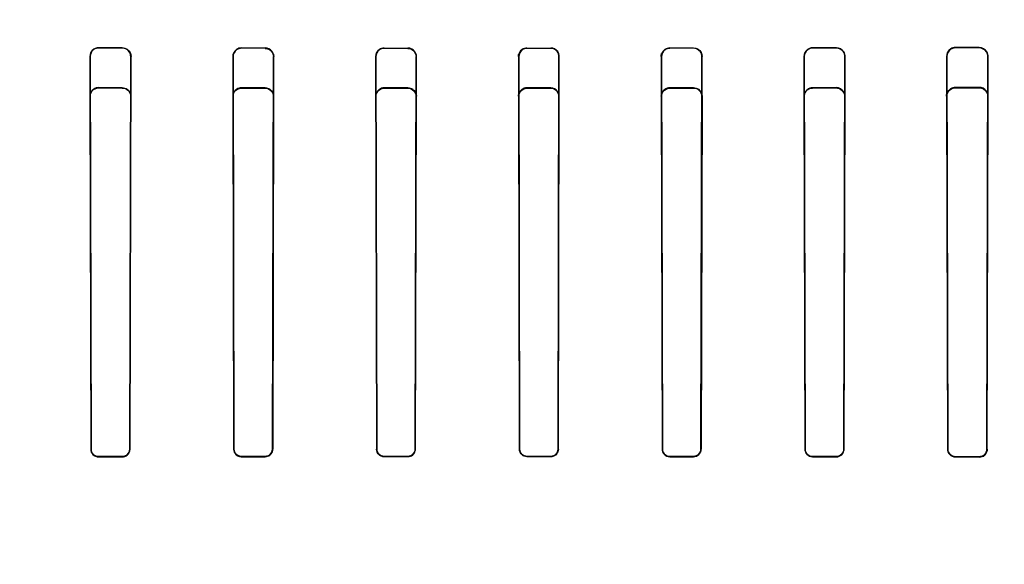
# Model space of a CAD drawing. Header units: millimetres. Extents: x 0 to 297, y 0 to 210.
# Tile 401 of 455: x 240.293 to 240.583, y 160.147 to 160.307. Entities that reach past the tile are written whole.
import ezdxf

# ---------------------------------------------------------------- set-up
doc = ezdxf.new("R2010")
doc.units = ezdxf.units.MM
doc.header["$LTSCALE"] = 16.335
doc.layers.get('0').update_dxf_attribs({"linetype": 'CONTINUOUS'})
for name, color, linetype in [('AXES_REF', 7, 'CONTINUOUS'), ('INTFCLR_1', 7, 'CONTINUOUS'), ('INTFCLR_72935', 7, 'CONTINUOUS')]:
    doc.layers.add(name, color=color, linetype=linetype)

msp = doc.modelspace()

# ---------------------------------------------------------------- linework, layer by layer
at = {"color": 7, "linetype": 'Continuous'}
for radius in [6.78708, 6.7865, 6.74304]:
    msp.add_circle((241.48891, 154.71148), radius, dxfattribs=at)
for radius, start, end in [(6.72, 278.277129, 261.722871), (6.874, 113.082594, 269.618979)]:
    msp.add_arc((241.48891, 154.71148), radius, start, end, dxfattribs=at)
at = {"layer": 'AXES_REF', "color": 7, "linetype": 'Continuous'}
msp.add_arc((241.48891, 154.71148), 6.874, 113.082685, 66.917315, dxfattribs=at)
at = {"layer": 'AXES_REF', "color": 9, "linetype": 'Continuous'}
msp.add_arc((241.48891, 154.71148), 6.19116, 94.411812, 85.588188, dxfattribs=at)
at = {"layer": 'INTFCLR_1', "color": 9, "linetype": 'Continuous'}
for p, q in [((240.31621, 160.29875), (240.31621, 160.29886)), ((240.32321, 160.29885), (240.32321, 160.29874)), ((240.35821, 160.29871), (240.35821, 160.29881)), ((240.36521, 160.29881), (240.36521, 160.2987)), ((240.40021, 160.29869), (240.40021, 160.29879)), ((240.40721, 160.29879), (240.40721, 160.29868)), ((240.44221, 160.29868), (240.44221, 160.29879)), ((240.44921, 160.29879), (240.44921, 160.29869)), ((240.48421, 160.2987), (240.48421, 160.29881)), ((240.49121, 160.29881), (240.49121, 160.29871)), ((240.52621, 160.29874), (240.52621, 160.29885)), ((240.53321, 160.29886), (240.53321, 160.29875)), ((240.56821, 160.29881), (240.56821, 160.29892)), ((240.57521, 160.29894), (240.57521, 160.29882)), ((240.31362, 160.29627), (240.31373, 160.29627)), ((240.32568, 160.29627), (240.32579, 160.29627)), ((240.35567, 160.29627), (240.35578, 160.29627)), ((240.36764, 160.29627), (240.36775, 160.29627)), ((240.3977, 160.29627), (240.3978, 160.29627)), ((240.40963, 160.29627), (240.40973, 160.29627)), ((240.4397, 160.29627), (240.4398, 160.29627)), ((240.45163, 160.29627), (240.45173, 160.29627)), ((240.48168, 160.29627), (240.48179, 160.29627)), ((240.49365, 160.29627), (240.49376, 160.29627)), ((240.52364, 160.29627), (240.52375, 160.29627)), ((240.5357, 160.29627), (240.53581, 160.29627)), ((240.56557, 160.29627), (240.56569, 160.29627)), ((240.57776, 160.29627), (240.57788, 160.29627)), ((240.31401, 160.18086), (240.31393, 160.18086)), ((240.32549, 160.18086), (240.32541, 160.18086)), ((240.35605, 160.18086), (240.35596, 160.18086)), ((240.36746, 160.18086), (240.36738, 160.18086)), ((240.39806, 160.18086), (240.39798, 160.18086)), ((240.40944, 160.18086), (240.40936, 160.18086)), ((240.44007, 160.18086), (240.43999, 160.18086)), ((240.45145, 160.18086), (240.45136, 160.18086)), ((240.48205, 160.18086), (240.48197, 160.18086)), ((240.49347, 160.18086), (240.49338, 160.18086)), ((240.52402, 160.18086), (240.52394, 160.18086)), ((240.5355, 160.18086), (240.53542, 160.18086)), ((240.56597, 160.18086), (240.56589, 160.18086)), ((240.57756, 160.18086), (240.57747, 160.18086)), ((240.31621, 160.17858), (240.31621, 160.17867)), ((240.32321, 160.17867), (240.32321, 160.17859)), ((240.35821, 160.17862), (240.35821, 160.1787)), ((240.36521, 160.1787), (240.36521, 160.17862)), ((240.40021, 160.17864), (240.40021, 160.17872)), ((240.40721, 160.17872), (240.40721, 160.17864)), ((240.44221, 160.17864), (240.44221, 160.17872)), ((240.44921, 160.17872), (240.44921, 160.17864)), ((240.48421, 160.17862), (240.48421, 160.1787)), ((240.49121, 160.1787), (240.49121, 160.17862)), ((240.52621, 160.17859), (240.52621, 160.17867)), ((240.53321, 160.17867), (240.53321, 160.17858)), ((240.56821, 160.17854), (240.56821, 160.17862)), ((240.57521, 160.17861), (240.57521, 160.17853))]:
    msp.add_line(p, q, dxfattribs=at)
at = {"layer": 'INTFCLR_1', "color": 6, "linetype": 'Continuous'}
for p, q in [((240.32321, 160.29885), (240.31621, 160.29886)), ((240.32321, 160.29874), (240.31621, 160.29875)), ((240.35821, 160.29881), (240.36521, 160.29881)), ((240.36521, 160.2987), (240.35821, 160.29871)), ((240.40021, 160.29879), (240.40721, 160.29879)), ((240.40721, 160.29868), (240.40021, 160.29869)), ((240.44221, 160.29879), (240.44921, 160.29879)), ((240.44921, 160.29869), (240.44221, 160.29868)), ((240.48421, 160.29881), (240.49121, 160.29881)), ((240.49121, 160.29871), (240.48421, 160.2987)), ((240.53321, 160.29886), (240.52621, 160.29885)), ((240.53321, 160.29875), (240.52621, 160.29874)), ((240.57521, 160.29894), (240.56821, 160.29892)), ((240.57521, 160.29882), (240.56821, 160.29881)), ((240.31362, 160.29627), (240.31393, 160.18086)), ((240.31373, 160.29627), (240.31401, 160.18086)), ((240.32541, 160.18086), (240.32568, 160.29627)), ((240.32549, 160.18086), (240.32579, 160.29627)), ((240.35567, 160.29627), (240.35596, 160.18086)), ((240.35578, 160.29627), (240.35605, 160.18086)), ((240.36738, 160.18086), (240.36764, 160.29627)), ((240.36746, 160.18086), (240.36775, 160.29627)), ((240.3977, 160.29627), (240.39798, 160.18086)), ((240.3978, 160.29627), (240.39806, 160.18086)), ((240.40936, 160.18086), (240.40963, 160.29627)), ((240.40944, 160.18086), (240.40973, 160.29627)), ((240.4397, 160.29627), (240.43999, 160.18086)), ((240.4398, 160.29627), (240.44007, 160.18086)), ((240.45136, 160.18086), (240.45163, 160.29627)), ((240.45145, 160.18086), (240.45173, 160.29627)), ((240.48168, 160.29627), (240.48197, 160.18086)), ((240.48179, 160.29627), (240.48205, 160.18086)), ((240.49338, 160.18086), (240.49365, 160.29627)), ((240.49347, 160.18086), (240.49376, 160.29627)), ((240.52364, 160.29627), (240.52394, 160.18086)), ((240.52375, 160.29627), (240.52402, 160.18086)), ((240.53542, 160.18086), (240.5357, 160.29627)), ((240.5355, 160.18086), (240.53581, 160.29627)), ((240.56557, 160.29627), (240.56589, 160.18086)), ((240.56569, 160.29627), (240.56597, 160.18086)), ((240.57747, 160.18086), (240.57776, 160.29627)), ((240.57756, 160.18086), (240.57788, 160.29627)), ((240.31621, 160.17867), (240.32321, 160.17867)), ((240.32321, 160.17859), (240.31621, 160.17858)), ((240.35821, 160.1787), (240.36521, 160.1787)), ((240.36521, 160.17862), (240.35821, 160.17862)), ((240.40021, 160.17872), (240.40721, 160.17872)), ((240.40721, 160.17864), (240.40021, 160.17864)), ((240.44221, 160.17872), (240.44921, 160.17872)), ((240.44921, 160.17864), (240.44221, 160.17864)), ((240.48421, 160.1787), (240.49121, 160.1787)), ((240.49121, 160.17862), (240.48421, 160.17862)), ((240.52621, 160.17867), (240.53321, 160.17867)), ((240.53321, 160.17858), (240.52621, 160.17859)), ((240.56821, 160.17862), (240.57521, 160.17861)), ((240.57521, 160.17853), (240.56821, 160.17854))]:
    msp.add_line(p, q, dxfattribs=at)
at = {"layer": 'INTFCLR_1', "color": 7, "linetype": 'Continuous'}
for points in [[(240.36759, 160.29714), (240.36761, 160.29708), (240.36763, 160.29702), (240.36765, 160.29696), (240.36767, 160.29689), (240.36769, 160.29682), (240.3677, 160.29675), (240.36771, 160.29668), (240.36772, 160.2966), (240.36773, 160.29652), (240.36774, 160.29644), (240.36774, 160.29635), (240.36775, 160.29627)], [(240.4397, 160.29627), (240.4397, 160.29637), (240.43971, 160.29648), (240.43972, 160.29658), (240.43973, 160.29668), (240.43975, 160.29677), (240.43977, 160.29686), (240.43979, 160.29695), (240.43982, 160.29703), (240.43985, 160.29711)], [(240.43995, 160.29709), (240.43992, 160.29701), (240.43989, 160.29693), (240.43987, 160.29684), (240.43985, 160.29675), (240.43984, 160.29666), (240.43982, 160.29656), (240.43981, 160.29647), (240.43981, 160.29637), (240.4398, 160.29627)], [(240.48168, 160.29627), (240.48168, 160.29635), (240.48169, 160.29644), (240.4817, 160.29652), (240.4817, 160.2966), (240.48172, 160.29668), (240.48173, 160.29675), (240.48174, 160.29682), (240.48176, 160.29689), (240.48178, 160.29696), (240.4818, 160.29702), (240.48181, 160.29708), (240.48183, 160.29714)], [(240.48194, 160.29711), (240.48191, 160.29703), (240.48188, 160.29695), (240.48186, 160.29687), (240.48184, 160.29678), (240.48182, 160.29668), (240.48181, 160.29659), (240.4818, 160.29648), (240.48179, 160.29638), (240.48179, 160.29627)], [(240.57729, 160.17999), (240.57733, 160.18009), (240.57736, 160.18018), (240.57739, 160.18028), (240.57742, 160.18038), (240.57744, 160.18047), (240.57745, 160.18057), (240.57746, 160.18067), (240.57747, 160.18077), (240.57747, 160.18086)]]:
    msp.add_lwpolyline(points, dxfattribs=at)
at = {"layer": 'INTFCLR_1', "color": 6, "linetype": 'Continuous'}
for points, knots in [([(240.31621, 160.29886), (240.31575, 160.29886), (240.31441, 160.29852), (240.31362, 160.29712), (240.31362, 160.29627)], [0, 0, 0, 0, 0.352869, 1, 1, 1, 1]), ([(240.31621, 160.29875), (240.31574, 160.29875), (240.31445, 160.29839), (240.31373, 160.29705), (240.31373, 160.29627)], [0, 0, 0, 0, 0.378386, 1, 1, 1, 1]), ([(240.32321, 160.29885), (240.32372, 160.29885), (240.32506, 160.29847), (240.32579, 160.29707), (240.32579, 160.29627)], [0, 0, 0, 0, 0.384528, 1, 1, 1, 1]), ([(240.32568, 160.29627), (240.32568, 160.29671), (240.32536, 160.29799), (240.32402, 160.29874), (240.32321, 160.29874)], [0, 0, 0, 0, 0.356488, 1, 1, 1, 1]), ([(240.35821, 160.29881), (240.35774, 160.29881), (240.35643, 160.29846), (240.35567, 160.29708), (240.35567, 160.29627)], [0, 0, 0, 0, 0.365479, 1, 1, 1, 1]), ([(240.35821, 160.29871), (240.35773, 160.29871), (240.35645, 160.29834), (240.35578, 160.29702), (240.35578, 160.29627)], [0, 0, 0, 0, 0.394195, 1, 1, 1, 1]), ([(240.36521, 160.2987), (240.36569, 160.2987), (240.36696, 160.29834), (240.36765, 160.29702), (240.36764, 160.29627)], [0, 0, 0, 0, 0.387323, 1, 1, 1, 1]), ([(240.40021, 160.29879), (240.39972, 160.29879), (240.39841, 160.29842), (240.3977, 160.29706), (240.3977, 160.29627)], [0, 0, 0, 0, 0.383532, 1, 1, 1, 1]), ([(240.40021, 160.29869), (240.39972, 160.29869), (240.39846, 160.29831), (240.3978, 160.297), (240.3978, 160.29627)], [0, 0, 0, 0, 0.400117, 1, 1, 1, 1]), ([(240.40973, 160.29627), (240.40973, 160.29677), (240.40935, 160.29808), (240.40799, 160.29879), (240.40721, 160.29879)], [0, 0, 0, 0, 0.394961, 1, 1, 1, 1]), ([(240.40721, 160.29868), (240.40773, 160.29868), (240.40899, 160.29828), (240.40963, 160.29698), (240.40963, 160.29627)], [0, 0, 0, 0, 0.416172, 1, 1, 1, 1]), ([(240.45173, 160.29627), (240.45173, 160.29678), (240.45134, 160.2981), (240.44998, 160.29879), (240.44921, 160.29879)], [0, 0, 0, 0, 0.403623, 1, 1, 1, 1]), ([(240.45163, 160.29627), (240.45163, 160.29675), (240.45126, 160.29801), (240.44996, 160.29869), (240.44921, 160.29869)], [0, 0, 0, 0, 0.394863, 1, 1, 1, 1]), ([(240.49121, 160.29881), (240.49167, 160.29881), (240.49298, 160.29848), (240.49376, 160.2971), (240.49376, 160.29627)], [0, 0, 0, 0, 0.353719, 1, 1, 1, 1]), ([(240.49365, 160.29627), (240.49365, 160.29676), (240.49328, 160.29803), (240.49196, 160.29871), (240.49121, 160.29871)], [0, 0, 0, 0, 0.397287, 1, 1, 1, 1]), ([(240.52621, 160.29885), (240.52571, 160.29885), (240.52437, 160.29846), (240.52364, 160.29707), (240.52364, 160.29627)], [0, 0, 0, 0, 0.387143, 1, 1, 1, 1]), ([(240.52621, 160.29874), (240.52572, 160.29874), (240.52444, 160.29837), (240.52375, 160.29703), (240.52375, 160.29627)], [0, 0, 0, 0, 0.390665, 1, 1, 1, 1]), ([(240.53581, 160.29627), (240.53581, 160.29676), (240.53544, 160.29811), (240.53404, 160.29886), (240.53321, 160.29886)], [0, 0, 0, 0, 0.375509, 1, 1, 1, 1]), ([(240.5357, 160.29627), (240.5357, 160.29675), (240.53534, 160.29804), (240.534, 160.29875), (240.53321, 160.29875)], [0, 0, 0, 0, 0.381183, 1, 1, 1, 1]), ([(240.56821, 160.29892), (240.56774, 160.29892), (240.56637, 160.29857), (240.56557, 160.29713), (240.56557, 160.29627)], [0, 0, 0, 0, 0.35343, 1, 1, 1, 1]), ([(240.56821, 160.29881), (240.56775, 160.29881), (240.56644, 160.29846), (240.56569, 160.29709), (240.56569, 160.29627)], [0, 0, 0, 0, 0.359803, 1, 1, 1, 1]), ([(240.57788, 160.29627), (240.57788, 160.29676), (240.57752, 160.29814), (240.57608, 160.29894), (240.57521, 160.29894)], [0, 0, 0, 0, 0.363745, 1, 1, 1, 1]), ([(240.57776, 160.29627), (240.57777, 160.29674), (240.57742, 160.29806), (240.57604, 160.29882), (240.57521, 160.29882)], [0, 0, 0, 0, 0.366034, 1, 1, 1, 1]), ([(240.31393, 160.18086), (240.31393, 160.18042), (240.31427, 160.17923), (240.3155, 160.17858), (240.31621, 160.17858)], [0, 0, 0, 0, 0.384382, 1, 1, 1, 1]), ([(240.31401, 160.18086), (240.31401, 160.1803), (240.31449, 160.17913), (240.31566, 160.17867), (240.31621, 160.17867)], [0, 0, 0, 0, 0.50645, 1, 1, 1, 1]), ([(240.32321, 160.17867), (240.32371, 160.17867), (240.32486, 160.17907), (240.32541, 160.18024), (240.32541, 160.18086)], [0, 0, 0, 0, 0.4431, 1, 1, 1, 1]), ([(240.32321, 160.17859), (240.32373, 160.17859), (240.32492, 160.179), (240.32549, 160.18022), (240.32549, 160.18086)], [0, 0, 0, 0, 0.442548, 1, 1, 1, 1]), ([(240.35596, 160.18086), (240.35597, 160.18042), (240.35631, 160.17925), (240.35752, 160.17862), (240.35821, 160.17862)], [0, 0, 0, 0, 0.390371, 1, 1, 1, 1]), ([(240.35605, 160.18086), (240.35605, 160.1803), (240.35653, 160.17915), (240.35768, 160.1787), (240.35821, 160.1787)], [0, 0, 0, 0, 0.511656, 1, 1, 1, 1]), ([(240.36521, 160.1787), (240.3657, 160.1787), (240.36683, 160.17909), (240.36738, 160.18025), (240.36738, 160.18086)], [0, 0, 0, 0, 0.437814, 1, 1, 1, 1]), ([(240.36521, 160.17862), (240.36571, 160.17862), (240.36689, 160.17902), (240.36746, 160.18022), (240.36746, 160.18086)], [0, 0, 0, 0, 0.436648, 1, 1, 1, 1]), ([(240.40021, 160.17864), (240.39971, 160.17864), (240.39854, 160.17904), (240.39798, 160.18023), (240.39798, 160.18086)], [0, 0, 0, 0, 0.444794, 1, 1, 1, 1]), ([(240.39806, 160.18086), (240.39807, 160.18031), (240.39853, 160.17917), (240.39967, 160.17872), (240.40021, 160.17872)], [0, 0, 0, 0, 0.505641, 1, 1, 1, 1]), ([(240.40721, 160.17872), (240.40769, 160.17872), (240.40882, 160.1791), (240.40936, 160.18025), (240.40936, 160.18086)], [0, 0, 0, 0, 0.434401, 1, 1, 1, 1]), ([(240.40721, 160.17864), (240.40771, 160.17864), (240.40887, 160.17903), (240.40944, 160.18022), (240.40944, 160.18086)], [0, 0, 0, 0, 0.432851, 1, 1, 1, 1]), ([(240.44221, 160.17864), (240.44172, 160.17864), (240.44055, 160.17903), (240.43999, 160.18022), (240.43999, 160.18086)], [0, 0, 0, 0, 0.435627, 1, 1, 1, 1]), ([(240.44007, 160.18086), (240.44007, 160.1803), (240.44055, 160.17916), (240.44169, 160.17872), (240.44221, 160.17872)], [0, 0, 0, 0, 0.516683, 1, 1, 1, 1]), ([(240.44921, 160.17872), (240.44974, 160.17872), (240.45088, 160.17915), (240.45136, 160.1803), (240.45136, 160.18086)], [0, 0, 0, 0, 0.483413, 1, 1, 1, 1]), ([(240.45145, 160.18086), (240.45144, 160.18036), (240.45104, 160.17919), (240.44985, 160.17864), (240.44921, 160.17864)], [0, 0, 0, 0, 0.444177, 1, 1, 1, 1]), ([(240.48197, 160.18086), (240.48197, 160.18033), (240.48241, 160.17915), (240.4836, 160.17862), (240.48421, 160.17862)], [0, 0, 0, 0, 0.465851, 1, 1, 1, 1]), ([(240.48205, 160.18086), (240.48205, 160.18035), (240.48247, 160.17921), (240.48362, 160.1787), (240.48421, 160.1787)], [0, 0, 0, 0, 0.463926, 1, 1, 1, 1]), ([(240.49121, 160.1787), (240.49175, 160.1787), (240.4929, 160.17914), (240.49338, 160.1803), (240.49338, 160.18086)], [0, 0, 0, 0, 0.485159, 1, 1, 1, 1]), ([(240.49121, 160.17862), (240.49177, 160.17862), (240.49296, 160.17907), (240.49346, 160.18027), (240.49347, 160.18086)], [0, 0, 0, 0, 0.483291, 1, 1, 1, 1]), ([(240.52394, 160.18086), (240.52394, 160.18033), (240.52438, 160.17913), (240.52559, 160.17859), (240.52621, 160.17859)], [0, 0, 0, 0, 0.464633, 1, 1, 1, 1]), ([(240.52402, 160.18086), (240.52402, 160.18035), (240.52444, 160.17919), (240.52561, 160.17867), (240.52621, 160.17867)], [0, 0, 0, 0, 0.462781, 1, 1, 1, 1]), ([(240.53321, 160.17867), (240.53376, 160.17867), (240.53493, 160.17912), (240.53542, 160.18029), (240.53542, 160.18086)], [0, 0, 0, 0, 0.487268, 1, 1, 1, 1]), ([(240.53321, 160.17858), (240.53378, 160.17858), (240.53499, 160.17905), (240.5355, 160.18026), (240.5355, 160.18086)], [0, 0, 0, 0, 0.48561, 1, 1, 1, 1]), ([(240.56589, 160.18086), (240.56589, 160.18032), (240.56633, 160.17909), (240.56758, 160.17854), (240.56821, 160.17854)], [0, 0, 0, 0, 0.461477, 1, 1, 1, 1]), ([(240.56597, 160.18086), (240.56598, 160.18034), (240.5664, 160.17916), (240.5676, 160.17863), (240.56821, 160.17862)], [0, 0, 0, 0, 0.45989, 1, 1, 1, 1]), ([(240.57521, 160.17853), (240.5758, 160.17853), (240.57704, 160.17901), (240.57756, 160.18026), (240.57756, 160.18086)], [0, 0, 0, 0, 0.490163, 1, 1, 1, 1])]:
    msp.add_open_spline(points, degree=3, knots=knots, dxfattribs=at)
at = {"layer": 'INTFCLR_1', "color": 7, "linetype": 'Continuous'}
for points, knots in [([(240.36775, 160.29627), (240.36775, 160.29683), (240.36731, 160.29816), (240.36595, 160.29882), (240.36521, 160.29881)], [0, 0, 0, 0, 0.434677, 1, 1, 1, 1]), ([(240.44221, 160.29879), (240.44172, 160.29879), (240.44041, 160.29841), (240.43971, 160.29705), (240.4397, 160.29627)], [0, 0, 0, 0, 0.388269, 1, 1, 1, 1]), ([(240.44221, 160.29868), (240.44173, 160.29869), (240.44047, 160.29831), (240.43981, 160.29701), (240.4398, 160.29627)], [0, 0, 0, 0, 0.396321, 1, 1, 1, 1]), ([(240.44221, 160.29868), (240.44171, 160.29868), (240.44071, 160.29836), (240.4401, 160.29753), (240.43995, 160.29709)], [0, 0, 0, 0, 0.523529, 1, 1, 1, 1]), ([(240.48421, 160.29881), (240.48372, 160.29881), (240.4824, 160.29843), (240.48169, 160.29706), (240.48168, 160.29627)], [0, 0, 0, 0, 0.386833, 1, 1, 1, 1]), ([(240.48421, 160.2987), (240.48373, 160.2987), (240.48246, 160.29833), (240.48179, 160.29701), (240.48179, 160.29627)], [0, 0, 0, 0, 0.394934, 1, 1, 1, 1]), ([(240.48421, 160.2987), (240.48371, 160.2987), (240.48271, 160.29838), (240.4821, 160.29755), (240.48194, 160.29711)], [0, 0, 0, 0, 0.522669, 1, 1, 1, 1]), ([(240.57521, 160.17861), (240.57578, 160.17861), (240.57698, 160.17908), (240.57747, 160.18028), (240.57747, 160.18086)], [0, 0, 0, 0, 0.491356, 1, 1, 1, 1])]:
    msp.add_open_spline(points, degree=3, knots=knots, dxfattribs=at)
msp.add_open_spline([(240.57521, 160.17861), (240.57576, 160.17861), (240.57653, 160.17871), (240.57675, 160.17921)], degree=3, dxfattribs=at)
at = {"layer": 'INTFCLR_72935', "color": 9, "linetype": 'Continuous'}
for p, q in [((240.31621, 160.28714), (240.31621, 160.28704)), ((240.32321, 160.28703), (240.32321, 160.28713)), ((240.52621, 160.28713), (240.52621, 160.28703)), ((240.53321, 160.28704), (240.53321, 160.28714)), ((240.56821, 160.2872), (240.56821, 160.28709)), ((240.57521, 160.2871), (240.57521, 160.28722)), ((240.31377, 160.28459), (240.31367, 160.28459)), ((240.32575, 160.28459), (240.32564, 160.28459)), ((240.35582, 160.28459), (240.35571, 160.28459)), ((240.35821, 160.2871), (240.35821, 160.287)), ((240.36521, 160.28699), (240.36521, 160.28709)), ((240.36771, 160.28459), (240.36761, 160.28459)), ((240.39784, 160.28459), (240.39774, 160.28459)), ((240.40021, 160.28707), (240.40021, 160.28697)), ((240.40721, 160.28697), (240.40721, 160.28707)), ((240.40969, 160.28459), (240.40959, 160.28459)), ((240.43984, 160.28459), (240.43974, 160.28459)), ((240.44221, 160.28707), (240.44221, 160.28697)), ((240.44921, 160.28697), (240.44921, 160.28707)), ((240.45169, 160.28459), (240.45159, 160.28459)), ((240.48182, 160.28459), (240.48172, 160.28459)), ((240.48421, 160.28709), (240.48421, 160.28699)), ((240.49121, 160.287), (240.49121, 160.2871)), ((240.49371, 160.28459), (240.49361, 160.28459)), ((240.52379, 160.28459), (240.52368, 160.28459)), ((240.53576, 160.28459), (240.53566, 160.28459)), ((240.56573, 160.28459), (240.56562, 160.28459)), ((240.57784, 160.28459), (240.57772, 160.28459)), ((240.31393, 160.18086), (240.31401, 160.18086)), ((240.32541, 160.18086), (240.32549, 160.18086)), ((240.35596, 160.18086), (240.35605, 160.18086)), ((240.36738, 160.18086), (240.36746, 160.18086)), ((240.39798, 160.18086), (240.39806, 160.18086)), ((240.40936, 160.18086), (240.40944, 160.18086)), ((240.43999, 160.18086), (240.44007, 160.18086)), ((240.45136, 160.18086), (240.45145, 160.18086)), ((240.48197, 160.18086), (240.48205, 160.18086)), ((240.49338, 160.18086), (240.49347, 160.18086)), ((240.52394, 160.18086), (240.52402, 160.18086)), ((240.53542, 160.18086), (240.5355, 160.18086)), ((240.56589, 160.18086), (240.56597, 160.18086)), ((240.57747, 160.18086), (240.57756, 160.18086)), ((240.31621, 160.17867), (240.31621, 160.17858)), ((240.32321, 160.17859), (240.32321, 160.17867)), ((240.35821, 160.1787), (240.35821, 160.17862)), ((240.36521, 160.17862), (240.36521, 160.1787)), ((240.40021, 160.17872), (240.40021, 160.17864)), ((240.40721, 160.17864), (240.40721, 160.17872)), ((240.44221, 160.17872), (240.44221, 160.17864)), ((240.44921, 160.17864), (240.44921, 160.17872)), ((240.48421, 160.1787), (240.48421, 160.17862)), ((240.49121, 160.17862), (240.49121, 160.1787)), ((240.52621, 160.17867), (240.52621, 160.17859)), ((240.53321, 160.17858), (240.53321, 160.17867)), ((240.56821, 160.17862), (240.56821, 160.17854)), ((240.57521, 160.17853), (240.57521, 160.17861))]:
    msp.add_line(p, q, dxfattribs=at)
at = {"layer": 'INTFCLR_72935', "color": 6, "linetype": 'Continuous'}
for p, q in [((240.32321, 160.28713), (240.31621, 160.28714)), ((240.53321, 160.28714), (240.52621, 160.28713)), ((240.57521, 160.28722), (240.56821, 160.2872)), ((240.56821, 160.28709), (240.57521, 160.2871)), ((240.31367, 160.28459), (240.31393, 160.18086)), ((240.31401, 160.18086), (240.31377, 160.28459)), ((240.31621, 160.28704), (240.32321, 160.28703)), ((240.32564, 160.28459), (240.32541, 160.18086)), ((240.32549, 160.18086), (240.32575, 160.28459)), ((240.35571, 160.28459), (240.35596, 160.18086)), ((240.35605, 160.18086), (240.35582, 160.28459)), ((240.36521, 160.28709), (240.35821, 160.2871)), ((240.35821, 160.287), (240.36521, 160.28699)), ((240.36761, 160.28459), (240.36738, 160.18086)), ((240.36771, 160.28459), (240.36746, 160.18086)), ((240.39774, 160.28459), (240.39798, 160.18086)), ((240.39806, 160.18086), (240.39784, 160.28459)), ((240.40721, 160.28707), (240.40021, 160.28707)), ((240.40021, 160.28697), (240.40721, 160.28697)), ((240.40959, 160.28459), (240.40936, 160.18086)), ((240.40944, 160.18086), (240.40969, 160.28459)), ((240.43974, 160.28459), (240.43999, 160.18086)), ((240.44007, 160.18086), (240.43984, 160.28459)), ((240.44921, 160.28707), (240.44221, 160.28707)), ((240.44221, 160.28697), (240.44921, 160.28697)), ((240.45159, 160.28459), (240.45136, 160.18086)), ((240.45145, 160.18086), (240.45169, 160.28459)), ((240.48172, 160.28459), (240.48197, 160.18086)), ((240.48205, 160.18086), (240.48182, 160.28459)), ((240.49121, 160.2871), (240.48421, 160.28709)), ((240.48421, 160.28699), (240.49121, 160.287)), ((240.49361, 160.28459), (240.49338, 160.18086)), ((240.49371, 160.28459), (240.49347, 160.18086)), ((240.52368, 160.28459), (240.52394, 160.18086)), ((240.52402, 160.18086), (240.52379, 160.28459)), ((240.52621, 160.28703), (240.53321, 160.28704)), ((240.53566, 160.28459), (240.53542, 160.18086)), ((240.5355, 160.18086), (240.53576, 160.28459)), ((240.56562, 160.28459), (240.56589, 160.18086)), ((240.56597, 160.18086), (240.56573, 160.28459)), ((240.57772, 160.28459), (240.57747, 160.18086)), ((240.57756, 160.18086), (240.57784, 160.28459)), ((240.32321, 160.17867), (240.31621, 160.17867)), ((240.31621, 160.17858), (240.32321, 160.17859)), ((240.36521, 160.1787), (240.35821, 160.1787)), ((240.35821, 160.17862), (240.36521, 160.17862)), ((240.40721, 160.17872), (240.40021, 160.17872)), ((240.40021, 160.17864), (240.40721, 160.17864)), ((240.44921, 160.17872), (240.44221, 160.17872)), ((240.44221, 160.17864), (240.44921, 160.17864)), ((240.49121, 160.1787), (240.48421, 160.1787)), ((240.48421, 160.17862), (240.49121, 160.17862)), ((240.53321, 160.17867), (240.52621, 160.17867)), ((240.52621, 160.17859), (240.53321, 160.17858)), ((240.57521, 160.17861), (240.56821, 160.17862)), ((240.56821, 160.17854), (240.57521, 160.17853))]:
    msp.add_line(p, q, dxfattribs=at)
at = {"layer": 'INTFCLR_72935', "color": 7, "linetype": 'Continuous'}
for points in [[(240.40945, 160.28541), (240.40947, 160.28533), (240.4095, 160.28525), (240.40952, 160.28516), (240.40954, 160.28507), (240.40956, 160.28498), (240.40957, 160.28489), (240.40958, 160.28479), (240.40959, 160.28469), (240.40959, 160.28459)], [(240.43989, 160.28544), (240.43986, 160.28536), (240.43984, 160.28527), (240.43981, 160.28519), (240.43979, 160.2851), (240.43977, 160.285), (240.43976, 160.2849), (240.43975, 160.2848), (240.43974, 160.2847), (240.43974, 160.28459)], [(240.43984, 160.28459), (240.43984, 160.28469), (240.43985, 160.28479), (240.43986, 160.28488), (240.43987, 160.28498), (240.43989, 160.28508), (240.43991, 160.28517), (240.43993, 160.28525), (240.43996, 160.28534), (240.43999, 160.28542)], [(240.48188, 160.28546), (240.48186, 160.28542), (240.48185, 160.28537), (240.48183, 160.28533), (240.48182, 160.28527), (240.4818, 160.28522), (240.48179, 160.28516), (240.48178, 160.28511), (240.48177, 160.28505), (240.48175, 160.28499), (240.48175, 160.28493), (240.48174, 160.28487), (240.48173, 160.2848), (240.48173, 160.28473), (240.48172, 160.28466), (240.48172, 160.28459)], [(240.48182, 160.28459), (240.48182, 160.28468), (240.48183, 160.28476), (240.48184, 160.28484), (240.48184, 160.28491), (240.48186, 160.28499), (240.48187, 160.28506), (240.48188, 160.28513), (240.4819, 160.2852), (240.48192, 160.28526), (240.48194, 160.28532), (240.48195, 160.28538), (240.48197, 160.28544)], [(240.5658, 160.28555), (240.56576, 160.28544), (240.56573, 160.28534), (240.5657, 160.28523), (240.56567, 160.28513), (240.56565, 160.28502), (240.56564, 160.28491), (240.56563, 160.2848), (240.56562, 160.2847), (240.56562, 160.28459)], [(240.57747, 160.18086), (240.57747, 160.18077), (240.57746, 160.18067), (240.57745, 160.18057), (240.57744, 160.18048), (240.57742, 160.18038), (240.57739, 160.18028), (240.57737, 160.18019), (240.57733, 160.18009), (240.5773, 160.17999)], [(240.57738, 160.17996), (240.57741, 160.18006), (240.57745, 160.18016), (240.57748, 160.18026), (240.5775, 160.18036), (240.57752, 160.18046), (240.57754, 160.18056), (240.57755, 160.18066), (240.57756, 160.18076), (240.57756, 160.18086)]]:
    msp.add_lwpolyline(points, dxfattribs=at)
at = {"layer": 'INTFCLR_72935', "color": 6, "linetype": 'Continuous'}
for points, knots in [([(240.31621, 160.28714), (240.31574, 160.28714), (240.31442, 160.28679), (240.31366, 160.28541), (240.31367, 160.28459)], [0, 0, 0, 0, 0.368559, 1, 1, 1, 1]), ([(240.32321, 160.28713), (240.32372, 160.28713), (240.32504, 160.28675), (240.32575, 160.28538), (240.32575, 160.28459)], [0, 0, 0, 0, 0.389937, 1, 1, 1, 1]), ([(240.52621, 160.28713), (240.52564, 160.28713), (240.52431, 160.28667), (240.52368, 160.28531), (240.52368, 160.28459)], [0, 0, 0, 0, 0.444093, 1, 1, 1, 1]), ([(240.53576, 160.28459), (240.53576, 160.28506), (240.53542, 160.28638), (240.53404, 160.28714), (240.53321, 160.28714)], [0, 0, 0, 0, 0.365133, 1, 1, 1, 1]), ([(240.57784, 160.28459), (240.57784, 160.28515), (240.5774, 160.28653), (240.57599, 160.28722), (240.57521, 160.28722)], [0, 0, 0, 0, 0.420782, 1, 1, 1, 1]), ([(240.57521, 160.2871), (240.57569, 160.2871), (240.57699, 160.28675), (240.57773, 160.28539), (240.57772, 160.28459)], [0, 0, 0, 0, 0.373964, 1, 1, 1, 1]), ([(240.31377, 160.28459), (240.31377, 160.28517), (240.31423, 160.28646), (240.31554, 160.28704), (240.31621, 160.28704)], [0, 0, 0, 0, 0.461481, 1, 1, 1, 1]), ([(240.32321, 160.28703), (240.32378, 160.28703), (240.32506, 160.28658), (240.32564, 160.28527), (240.32564, 160.28459)], [0, 0, 0, 0, 0.451764, 1, 1, 1, 1]), ([(240.35821, 160.2871), (240.35776, 160.2871), (240.35646, 160.28676), (240.35571, 160.2854), (240.35571, 160.28459)], [0, 0, 0, 0, 0.359916, 1, 1, 1, 1]), ([(240.35582, 160.28459), (240.35581, 160.28507), (240.35618, 160.28633), (240.35748, 160.287), (240.35821, 160.287)], [0, 0, 0, 0, 0.395901, 1, 1, 1, 1]), ([(240.36521, 160.28709), (240.3657, 160.28709), (240.367, 160.28672), (240.36771, 160.28537), (240.36771, 160.28459)], [0, 0, 0, 0, 0.3859, 1, 1, 1, 1]), ([(240.36521, 160.28699), (240.3657, 160.28699), (240.36695, 160.28661), (240.36761, 160.28532), (240.36761, 160.28459)], [0, 0, 0, 0, 0.400803, 1, 1, 1, 1]), ([(240.40021, 160.28707), (240.39972, 160.28707), (240.39842, 160.28669), (240.39774, 160.28535), (240.39774, 160.28459)], [0, 0, 0, 0, 0.39599, 1, 1, 1, 1]), ([(240.39784, 160.28459), (240.39784, 160.28506), (240.39819, 160.2863), (240.39948, 160.28697), (240.40021, 160.28697)], [0, 0, 0, 0, 0.391093, 1, 1, 1, 1]), ([(240.40721, 160.28707), (240.40767, 160.28707), (240.40895, 160.28674), (240.40969, 160.28539), (240.40969, 160.28459)], [0, 0, 0, 0, 0.360741, 1, 1, 1, 1]), ([(240.45169, 160.28459), (240.45169, 160.28509), (240.45131, 160.28639), (240.44997, 160.28707), (240.44921, 160.28707)], [0, 0, 0, 0, 0.398196, 1, 1, 1, 1]), ([(240.44921, 160.28697), (240.4497, 160.28697), (240.45095, 160.2866), (240.45159, 160.28531), (240.45159, 160.28459)], [0, 0, 0, 0, 0.403358, 1, 1, 1, 1]), ([(240.49121, 160.2871), (240.49171, 160.2871), (240.49302, 160.28672), (240.49372, 160.28536), (240.49371, 160.28459)], [0, 0, 0, 0, 0.392944, 1, 1, 1, 1]), ([(240.49121, 160.287), (240.49177, 160.287), (240.49304, 160.28654), (240.49362, 160.28526), (240.49361, 160.28459)], [0, 0, 0, 0, 0.456431, 1, 1, 1, 1]), ([(240.52379, 160.28459), (240.52379, 160.28511), (240.52419, 160.28638), (240.52549, 160.28703), (240.52621, 160.28703)], [0, 0, 0, 0, 0.417337, 1, 1, 1, 1]), ([(240.53321, 160.28704), (240.53368, 160.28704), (240.53495, 160.28669), (240.53566, 160.28537), (240.53566, 160.28459)], [0, 0, 0, 0, 0.373345, 1, 1, 1, 1]), ([(240.56573, 160.28459), (240.56573, 160.28505), (240.56607, 160.28634), (240.56741, 160.28709), (240.56821, 160.28709)], [0, 0, 0, 0, 0.365502, 1, 1, 1, 1]), ([(240.31393, 160.18086), (240.31393, 160.18029), (240.31441, 160.17907), (240.31563, 160.17858), (240.31621, 160.17858)], [0, 0, 0, 0, 0.49698, 1, 1, 1, 1]), ([(240.31621, 160.17867), (240.31567, 160.17867), (240.31451, 160.17911), (240.31401, 160.18028), (240.31401, 160.18086)], [0, 0, 0, 0, 0.481807, 1, 1, 1, 1]), ([(240.32541, 160.18086), (240.32541, 160.18034), (240.32498, 160.17919), (240.32381, 160.17867), (240.32321, 160.17867)], [0, 0, 0, 0, 0.465335, 1, 1, 1, 1]), ([(240.32321, 160.17859), (240.32373, 160.17859), (240.32493, 160.179), (240.32549, 160.18022), (240.32549, 160.18086)], [0, 0, 0, 0, 0.444416, 1, 1, 1, 1]), ([(240.35596, 160.18086), (240.35597, 160.18028), (240.35646, 160.17909), (240.35765, 160.17862), (240.35821, 160.17862)], [0, 0, 0, 0, 0.507599, 1, 1, 1, 1]), ([(240.35821, 160.1787), (240.35768, 160.1787), (240.35654, 160.17914), (240.35605, 160.18029), (240.35605, 160.18086)], [0, 0, 0, 0, 0.481345, 1, 1, 1, 1]), ([(240.36738, 160.18086), (240.36738, 160.18035), (240.36696, 160.17921), (240.3658, 160.1787), (240.36521, 160.1787)], [0, 0, 0, 0, 0.466317, 1, 1, 1, 1]), ([(240.36521, 160.17862), (240.36571, 160.17862), (240.36689, 160.17902), (240.36746, 160.18022), (240.36746, 160.18086)], [0, 0, 0, 0, 0.437413, 1, 1, 1, 1]), ([(240.39798, 160.18086), (240.39798, 160.18036), (240.39839, 160.17919), (240.39958, 160.17864), (240.40021, 160.17864)], [0, 0, 0, 0, 0.444178, 1, 1, 1, 1]), ([(240.40021, 160.17872), (240.39969, 160.17872), (240.39855, 160.17915), (240.39807, 160.1803), (240.39806, 160.18086)], [0, 0, 0, 0, 0.483413, 1, 1, 1, 1]), ([(240.40936, 160.18086), (240.40936, 160.18029), (240.40888, 160.17915), (240.40774, 160.17872), (240.40721, 160.17872)], [0, 0, 0, 0, 0.520642, 1, 1, 1, 1]), ([(240.40721, 160.17864), (240.40771, 160.17864), (240.40888, 160.17903), (240.40944, 160.18022), (240.40944, 160.18086)], [0, 0, 0, 0, 0.435627, 1, 1, 1, 1]), ([(240.44221, 160.17864), (240.44172, 160.17864), (240.44056, 160.17903), (240.43999, 160.18022), (240.43999, 160.18086)], [0, 0, 0, 0, 0.432851, 1, 1, 1, 1]), ([(240.44221, 160.17872), (240.44174, 160.17872), (240.44061, 160.1791), (240.44007, 160.18025), (240.44007, 160.18086)], [0, 0, 0, 0, 0.437533, 1, 1, 1, 1]), ([(240.45136, 160.18086), (240.45136, 160.18031), (240.4509, 160.17917), (240.44976, 160.17872), (240.44921, 160.17872)], [0, 0, 0, 0, 0.505641, 1, 1, 1, 1]), ([(240.44921, 160.17864), (240.44972, 160.17864), (240.45089, 160.17904), (240.45144, 160.18023), (240.45145, 160.18086)], [0, 0, 0, 0, 0.444794, 1, 1, 1, 1]), ([(240.48197, 160.18086), (240.48197, 160.18033), (240.48241, 160.17915), (240.48361, 160.17862), (240.48421, 160.17862)], [0, 0, 0, 0, 0.467465, 1, 1, 1, 1]), ([(240.48421, 160.1787), (240.48373, 160.1787), (240.4826, 160.17909), (240.48205, 160.18025), (240.48205, 160.18086)], [0, 0, 0, 0, 0.438857, 1, 1, 1, 1]), ([(240.49338, 160.18086), (240.49338, 160.18031), (240.49291, 160.17915), (240.49176, 160.1787), (240.49121, 160.1787)], [0, 0, 0, 0, 0.505909, 1, 1, 1, 1]), ([(240.49121, 160.17862), (240.49176, 160.17862), (240.49296, 160.17907), (240.49346, 160.18027), (240.49347, 160.18086)], [0, 0, 0, 0, 0.479549, 1, 1, 1, 1]), ([(240.52394, 160.18086), (240.52394, 160.18032), (240.52438, 160.17912), (240.5256, 160.17859), (240.52621, 160.17859)], [0, 0, 0, 0, 0.467059, 1, 1, 1, 1]), ([(240.52621, 160.17867), (240.52572, 160.17867), (240.52457, 160.17907), (240.52402, 160.18024), (240.52402, 160.18086)], [0, 0, 0, 0, 0.445287, 1, 1, 1, 1]), ([(240.53542, 160.18086), (240.53542, 160.18031), (240.53495, 160.17914), (240.53378, 160.17867), (240.53321, 160.17867)], [0, 0, 0, 0, 0.495845, 1, 1, 1, 1]), ([(240.53321, 160.17858), (240.53377, 160.17858), (240.53499, 160.17904), (240.5355, 160.18026), (240.5355, 160.18086)], [0, 0, 0, 0, 0.480348, 1, 1, 1, 1]), ([(240.56589, 160.18086), (240.56589, 160.18031), (240.56634, 160.17909), (240.56758, 160.17854), (240.56821, 160.17854)], [0, 0, 0, 0, 0.464267, 1, 1, 1, 1]), ([(240.56821, 160.17862), (240.5677, 160.17863), (240.56652, 160.17904), (240.56598, 160.18024), (240.56597, 160.18086)], [0, 0, 0, 0, 0.453863, 1, 1, 1, 1])]:
    msp.add_open_spline(points, degree=3, knots=knots, dxfattribs=at)
at = {"layer": 'INTFCLR_72935', "color": 7, "linetype": 'Continuous'}
for points, knots in [([(240.48172, 160.28459), (240.48172, 160.28513), (240.48214, 160.28644), (240.48348, 160.2871), (240.48421, 160.28709)], [0, 0, 0, 0, 0.424999, 1, 1, 1, 1]), ([(240.56562, 160.28459), (240.56561, 160.28514), (240.56604, 160.2865), (240.56744, 160.28721), (240.56821, 160.2872)], [0, 0, 0, 0, 0.414019, 1, 1, 1, 1]), ([(240.56821, 160.2872), (240.56772, 160.2872), (240.56668, 160.2869), (240.56599, 160.28604), (240.5658, 160.28555)], [0, 0, 0, 0, 0.479489, 1, 1, 1, 1]), ([(240.40721, 160.28697), (240.4077, 160.28697), (240.40894, 160.2866), (240.40959, 160.28531), (240.40959, 160.28459)], [0, 0, 0, 0, 0.402072, 1, 1, 1, 1]), ([(240.43974, 160.28459), (240.43974, 160.28508), (240.44011, 160.28637), (240.44144, 160.28708), (240.44221, 160.28707)], [0, 0, 0, 0, 0.388074, 1, 1, 1, 1]), ([(240.43984, 160.28459), (240.43984, 160.28505), (240.44018, 160.28629), (240.44147, 160.28698), (240.44221, 160.28697)], [0, 0, 0, 0, 0.380584, 1, 1, 1, 1]), ([(240.44221, 160.28707), (240.4417, 160.28707), (240.44067, 160.28674), (240.44005, 160.28588), (240.43989, 160.28544)], [0, 0, 0, 0, 0.522103, 1, 1, 1, 1]), ([(240.43999, 160.28542), (240.44014, 160.28584), (240.44074, 160.28666), (240.44172, 160.28697), (240.44221, 160.28697)], [0, 0, 0, 0, 0.478119, 1, 1, 1, 1]), ([(240.48182, 160.28459), (240.48182, 160.2851), (240.48222, 160.28635), (240.4835, 160.287), (240.48421, 160.28699)], [0, 0, 0, 0, 0.417894, 1, 1, 1, 1]), ([(240.48421, 160.28709), (240.4837, 160.28709), (240.48267, 160.28676), (240.48204, 160.28591), (240.48188, 160.28546)], [0, 0, 0, 0, 0.521377, 1, 1, 1, 1]), ([(240.48197, 160.28544), (240.48213, 160.28586), (240.48274, 160.28667), (240.48372, 160.28699), (240.48421, 160.28699)], [0, 0, 0, 0, 0.476328, 1, 1, 1, 1]), ([(240.57747, 160.18086), (240.57747, 160.18029), (240.57699, 160.1791), (240.57579, 160.17861), (240.57521, 160.17861)], [0, 0, 0, 0, 0.499079, 1, 1, 1, 1]), ([(240.57756, 160.18086), (240.57756, 160.18027), (240.57706, 160.17903), (240.57581, 160.17852), (240.57521, 160.17853)], [0, 0, 0, 0, 0.498935, 1, 1, 1, 1])]:
    msp.add_open_spline(points, degree=3, knots=knots, dxfattribs=at)
for points in [[(240.40721, 160.28697), (240.40772, 160.28697), (240.40847, 160.28697), (240.40865, 160.28649)], [(240.5773, 160.17999), (240.57707, 160.17947), (240.57664, 160.17878), (240.57607, 160.17878)], [(240.57521, 160.17853), (240.57578, 160.17853), (240.57658, 160.17862), (240.5768, 160.17915)]]:
    msp.add_open_spline(points, degree=3, dxfattribs=at)

doc.saveas('drawing.dxf')
